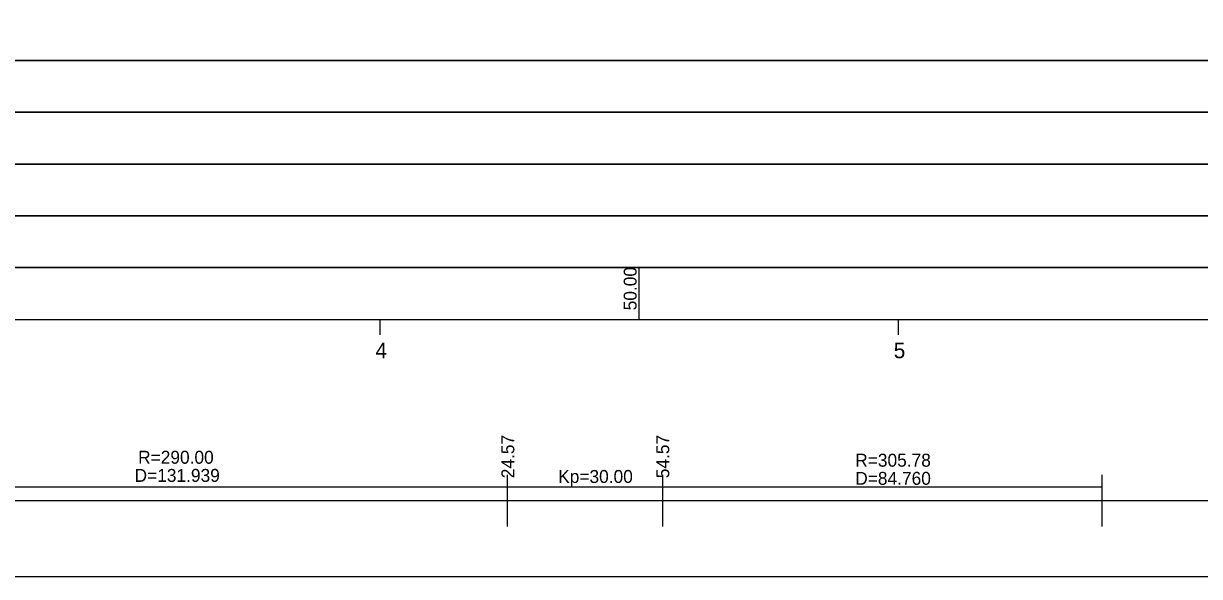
# Model space of a CAD drawing. Extents: x 6445630 to 6518227, y 5499240 to 5511716.
# Drawn here: x 6454362.4 to 6454589.3, y 5508061.6 to 5508168.4 of the extents above; entities that cross this region are included whole.
import ezdxf

# ---------------------------------------------------------------- set-up
doc = ezdxf.new("R2010")
doc.units = 0
for name, color, linetype in [('TOR_PROF-opisy pomocnicze', 7, 'Continuous'), ('TOR_PROF-tabelka-geometria T1', 7, 'Continuous'), ('TOR_PROF-tabelka-kilometracja', 7, 'Continuous'), ('TOR_PROF-tabelka-rodzaj rowu T1', 7, 'Continuous'), ('TOR_PROF-tabelka-rowyT1', 7, 'Continuous'), ('TOR_PROF-tabelka-rurociagi T1', 7, 'Continuous'), ('TOR_PROF-tabelka-warstwa ochronna T1', 7, 'Continuous'), ('TOR_PROF-warstwa ochronna', 7, 'Continuous'), ('TOR_RAMKI-MASKA WYCIECIA', 7, 'Continuous')]:
    doc.layers.add(name, color=color, linetype=linetype)

msp = doc.modelspace()

# ---------------------------------------------------------------- linework, layer by layer
at = {"layer": 'TOR_PROF-tabelka-geometria T1'}
for points in [[(6454455.78, 5508071.29), (6454455.78, 5508081.29)], [(6454485.78, 5508071.29), (6454485.78, 5508081.29)], [(6454570.54, 5508071.29), (6454570.54, 5508081.29)], [(6453409.52, 5508078.96), (6453499.99, 5508078.96), (6453499.99, 5508076.29), (6453928.41, 5508076.29), (6453928.41, 5508076.29), (6453958.41, 5508078.96), (6453958.41, 5508078.96), (6454009.48, 5508078.96), (6454009.48, 5508078.96), (6454039.48, 5508078.96), (6454039.48, 5508078.96), (6454233.84, 5508078.96), (6454233.84, 5508078.96), (6454263.84, 5508078.96), (6454263.84, 5508078.96), (6454293.84, 5508078.96), (6454293.84, 5508078.96), (6454323.84, 5508078.96), (6454323.84, 5508078.96), (6454455.78, 5508078.96), (6454455.78, 5508078.96), (6454485.78, 5508078.96), (6454485.78, 5508078.96), (6454570.54, 5508078.96)], [(6452331.21, 5508076.29), (6454631.21, 5508076.29)]]:
    msp.add_lwpolyline(points, dxfattribs=at)
at = {"layer": 'TOR_PROF-tabelka-kilometracja'}
for points in [[(6454431.21, 5508108.29), (6454431.21, 5508111.29)], [(6454531.21, 5508108.29), (6454531.21, 5508111.29)]]:
    msp.add_lwpolyline(points, dxfattribs=at)
at = {"layer": 'TOR_PROF-tabelka-rodzaj rowu T1'}
for points in [[(6452331.21, 5508151.29), (6454631.21, 5508151.29), (6454631.21, 5508161.29), (6452331.21, 5508161.29)], [(6452331.21, 5508131.29), (6454631.21, 5508131.29), (6454631.21, 5508141.29), (6452331.21, 5508141.29)], [(6452331.21, 5508131.29), (6454631.21, 5508131.29), (6454631.21, 5508141.29), (6452331.21, 5508141.29)]]:
    msp.add_lwpolyline(points, close=True, dxfattribs=at)
at = {"layer": 'TOR_PROF-tabelka-rowyT1'}
msp.add_lwpolyline([(6452331.21, 5508161.29), (6454631.21, 5508161.29), (6454631.21, 5508171.29), (6452331.21, 5508171.29)], close=True, dxfattribs=at)
at = {"layer": 'TOR_PROF-tabelka-rurociagi T1'}
msp.add_lwpolyline([(6452331.21, 5508141.29), (6454631.21, 5508141.29), (6454631.21, 5508151.29), (6452331.21, 5508151.29)], close=True, dxfattribs=at)
msp.add_lwpolyline([(6452331.21, 5508141.29), (6454631.21, 5508141.29), (6454631.21, 5508151.29), (6452331.21, 5508151.29)], close=True, dxfattribs=at)
at = {"layer": 'TOR_PROF-tabelka-warstwa ochronna T1'}
msp.add_lwpolyline([(6452331.21, 5508121.29), (6454631.21, 5508121.29), (6454631.21, 5508131.29), (6452331.21, 5508131.29)], close=True, dxfattribs=at)
at = {"layer": 'TOR_PROF-warstwa ochronna'}
msp.add_lwpolyline([(6452331.21, 5508111.29), (6454631.21, 5508111.29), (6454631.21, 5508121.29), (6452331.21, 5508121.29)], close=True, dxfattribs=at)
msp.add_lwpolyline([(6454481.21, 5508111.29), (6454481.21, 5508121.29)], dxfattribs=at)
at = {"layer": 'TOR_RAMKI-MASKA WYCIECIA'}
msp.add_lwpolyline([(6452261.34, 5508061.65), (6454661.34, 5508061.65), (6454661.34, 5508348.65), (6452261.34, 5508348.65)], close=True, dxfattribs=at)

# ---------------------------------------------------------------- texts
at = {"layer": 'TOR_PROF-opisy pomocnicze'}
for s, p in [('24.57', (6454457.12, 5508080.62)), ('54.57', (6454487, 5508080.62))]:
    msp.add_text(s, height=2.5, rotation=90, dxfattribs=at).set_placement(p)
at = {"layer": 'TOR_PROF-tabelka-geometria T1'}
for s, p in [('R=290.00', (6454384.53, 5508083.42)), ('R=305.78', (6454522.88, 5508082.85)), ('D=131.939', (6454383.85, 5508079.92)), ('D=84.760', (6454522.88, 5508079.35))]:
    msp.add_text(s, height=2.5, dxfattribs=at).set_placement(p)
msp.add_text('Kp=30.00', height=2.5, rotation=360, dxfattribs=at).set_placement((6454465.57, 5508079.71))
at = {"layer": 'TOR_PROF-tabelka-kilometracja'}
for s, p in [('4', (6454430.32, 5508103.79)), ('5', (6454530.31, 5508103.79))]:
    msp.add_text(s, height=3, dxfattribs=at).set_placement(p)
at = {"layer": 'TOR_PROF-warstwa ochronna'}
msp.add_text('50.00', height=2.5, rotation=90, dxfattribs=at).set_placement((6454480.71, 5508113.04))

doc.saveas('drawing.dxf')
